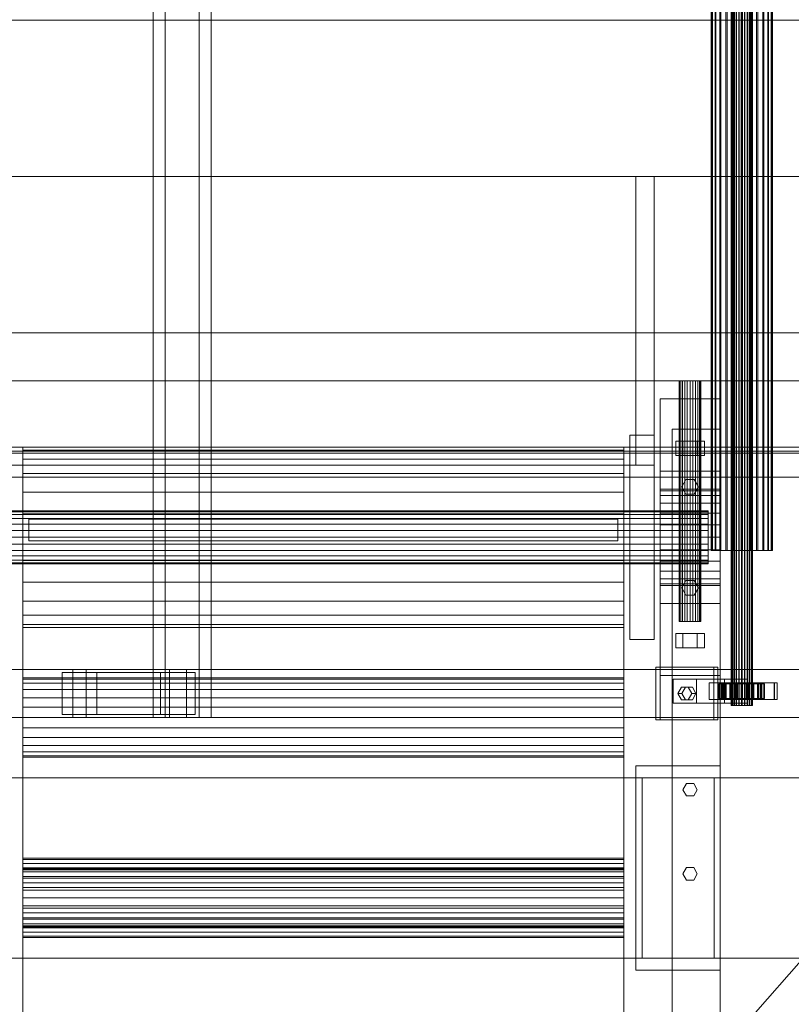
# Model space of a CAD drawing. Header units: millimetres. Extents: x -4395 to 65662, y -65530 to 6847.
# Tile 515 of 656: x 4848 to 5489, y -18688 to -17870. Entities that reach past the tile are written whole.
import ezdxf

# ---------------------------------------------------------------- set-up
doc = ezdxf.new("R2010")
doc.units = ezdxf.units.MM
for name, color, linetype, lineweight in [('COTAS_P', 1, 'Continuous', 0), ('superior_C01', 7, 'Continuous', 0), ('superior_dosificador', 7, 'Continuous', 0)]:
    doc.layers.add(name, color=color, linetype=linetype, lineweight=lineweight)
doc.dimstyles.new('R19_100', dxfattribs={"dimtxt": 250, "dimasz": 150, "dimexe": 150, "dimexo": 80, "dimgap": 100, "dimtad": 1, "dimtih": 1, "dimtoh": 1, "dimdsep": 46, "dimcen": 0.09, "dimadec": 0, "dimazin": 0, "dimtfac": 1, "dimtdec": 4, "dimtofl": 0, "dimtmove": 0, "dimatfit": 3, "dimfxl": 1, "dimtolj": 1, "dimtzin": 0, "dimarcsym": 0})

# ---------------------------------------------------------------- blocks, each defined once
blk = doc.blocks.new('DIM_R33_34')
at = {"layer": 'COTAS_P'}
for p, q in [((4250, -17250), (4400, -17205)), ((5950, -17250), (5800, -17205)), ((4250, -18150), (4250, -17250)), ((5950, -17250), (4250, -17250)), ((4250, -17250), (4400, -17295)), ((5950, -17250), (5800, -17295)), ((5950, -18150), (5950, -17250))]:
    blk.add_line(p, q, dxfattribs=at)
blk.add_text('1700 P', height=250, rotation=180, dxfattribs=at).set_placement((5100, -17350))

msp = doc.modelspace()

# ---------------------------------------------------------------- linework, layer by layer
at = {"layer": 'superior_C01'}
for p, q in [((4958.493, -17550), (4958.493, -18450)), ((4968.372, -18450), (4968.372, -17550)), ((4996.867, -18450), (4996.867, -17550)), ((5006.746, -17550), (5006.746, -18450)), ((5439.001, -18440), (5439.001, -17560)), ((5439.25, -18440), (5439.25, -17560)), ((5439.364, -18440), (5439.364, -17560)), ((5440.096, -18440), (5440.096, -17560)), ((5440.315, -18440), (5440.315, -17560)), ((5441.481, -18440), (5441.481, -17560)), ((5441.791, -18440), (5441.791, -17560)), ((5443.309, -18440), (5443.309, -17560)), ((5443.689, -18440), (5443.689, -17560)), ((5445.458, -18440), (5445.458, -17560)), ((5445.881, -18440), (5445.881, -17560)), ((5447.779, -18440), (5447.779, -17560)), ((5448.217, -18440), (5448.217, -17560)), ((5450.115, -18440), (5450.115, -17560)), ((5450.538, -18440), (5450.538, -17560)), ((5452.307, -18440), (5452.307, -17560)), ((5452.686, -18440), (5452.686, -17560)), ((5454.205, -18440), (5454.205, -17560)), ((5454.515, -18440), (5454.515, -17560)), ((5455.68, -18440), (5455.68, -17560)), ((5455.899, -18440), (5455.899, -17560)), ((5456.632, -17560), (5456.632, -18440)), ((5456.745, -18440), (5456.745, -17560)), ((5456.995, -18440), (5456.995, -17560)), ((5422.605, -18311.15), (5422.605, -17688.85)), ((5423.311, -18311.15), (5423.311, -17688.85)), ((5423.631, -18311.15), (5423.631, -17688.85)), ((5425.698, -18311.15), (5425.698, -17688.85)), ((5426.316, -18311.15), (5426.316, -17688.85)), ((5429.605, -18311.15), (5429.605, -17688.85)), ((5430.48, -18311.15), (5430.48, -17688.85)), ((5434.766, -18311.15), (5434.766, -17688.85)), ((5435.837, -18311.15), (5435.837, -17688.85)), ((5440.829, -18311.15), (5440.829, -17688.85)), ((5442.023, -18311.15), (5442.023, -17688.85)), ((5447.38, -18311.15), (5447.38, -17688.85)), ((5448.616, -18311.15), (5448.616, -17688.85)), ((5453.973, -18311.15), (5453.973, -17688.85)), ((5455.167, -18311.15), (5455.167, -17688.85)), ((5460.159, -18311.15), (5460.159, -17688.85)), ((5461.23, -18311.15), (5461.23, -17688.85)), ((5465.516, -18311.15), (5465.516, -17688.85)), ((5466.39, -18311.15), (5466.39, -17688.85)), ((5469.679, -18311.15), (5469.679, -17688.85)), ((5470.297, -18311.15), (5470.297, -17688.85)), ((5472.365, -17688.85), (5472.365, -18311.15)), ((5472.685, -18311.15), (5472.685, -17688.85)), ((5473.39, -18311.15), (5473.39, -17688.85)), ((4736.241, -17870), (5676.866, -17870)), ((5678.55, -17870), (4737.925, -17870)), ((4736.241, -18000), (5676.866, -18000)), ((5678.55, -18000), (4737.925, -18000)), ((4736.241, -18130), (5676.866, -18130)), ((5678.55, -18130), (4737.925, -18130)), ((5657.552, -18228.298), (4716.927, -18228.298)), ((4718.61, -18228.298), (5659.235, -18228.298)), ((10210.031, -18250), (1105.699, -18250)), ((1107.119, -18250), (10211.451, -18250)), ((5423.631, -18311.15), (5422.605, -18311.15)), ((5422.605, -18311.15), (5423.311, -18311.15)), ((5423.311, -18311.15), (5425.698, -18311.15)), ((5426.316, -18311.15), (5423.631, -18311.15)), ((5425.698, -18311.15), (5429.605, -18311.15)), ((5430.48, -18311.15), (5426.316, -18311.15)), ((5429.605, -18311.15), (5434.766, -18311.15)), ((5435.837, -18311.15), (5430.48, -18311.15)), ((5434.766, -18311.15), (5440.829, -18311.15)), ((5442.023, -18311.15), (5435.837, -18311.15)), ((5440.829, -18311.15), (5447.38, -18311.15)), ((5448.616, -18311.15), (5442.023, -18311.15)), ((5447.38, -18311.15), (5453.973, -18311.15)), ((5455.167, -18311.15), (5448.616, -18311.15)), ((5453.973, -18311.15), (5460.159, -18311.15)), ((5461.23, -18311.15), (5455.167, -18311.15)), ((5460.159, -18311.15), (5465.516, -18311.15)), ((5466.39, -18311.15), (5461.23, -18311.15)), ((5465.516, -18311.15), (5469.679, -18311.15)), ((5470.297, -18311.15), (5466.39, -18311.15)), ((5469.679, -18311.15), (5472.365, -18311.15)), ((5472.685, -18311.15), (5470.297, -18311.15)), ((5472.365, -18311.15), (5473.39, -18311.15)), ((5473.39, -18311.15), (5472.685, -18311.15)), ((4891.593, -18410), (3740.385, -18410)), ((3751.675, -18410), (4902.883, -18410)), ((4972.035, -18410), (3820.827, -18410)), ((3834.94, -18410), (4986.148, -18410)), ((4891.593, -18410), (4891.593, -18450)), ((4902.883, -18410), (4891.593, -18410)), ((6042.801, -18410), (4891.593, -18410)), ((4902.883, -18450), (4902.883, -18410)), ((4902.883, -18410), (6054.091, -18410)), ((4972.035, -18410), (4972.035, -18450)), ((4986.148, -18410), (4972.035, -18410)), ((6123.243, -18410), (4972.035, -18410)), ((4986.148, -18450), (4986.148, -18410)), ((4986.148, -18410), (6137.356, -18410)), ((5424.594, -18408), (5376.627, -18408)), ((5376.627, -18408), (5376.627, -18452)), ((5380.014, -18408), (5376.627, -18408)), ((5380.014, -18452), (5380.014, -18408)), ((5380.014, -18408), (5427.981, -18408)), ((5424.594, -18452), (5424.594, -18408)), ((5424.594, -18408), (5427.981, -18408)), ((5427.981, -18408), (5427.981, -18452)), ((4911.628, -18412.5), (4882.848, -18412.5)), ((4882.848, -18412.5), (4882.848, -18447.5)), ((4964.701, -18412.5), (4882.848, -18412.5)), ((4911.628, -18447.5), (4911.628, -18412.5)), ((4911.628, -18412.5), (4993.482, -18412.5)), ((4964.701, -18447.5), (4964.701, -18412.5)), ((4964.701, -18412.5), (4993.482, -18412.5)), ((4993.482, -18412.5), (4993.482, -18447.5)), ((5410.204, -18418), (5391.017, -18418)), ((5391.017, -18418), (5391.017, -18438)), ((5433.606, -18418), (5391.017, -18418)), ((5410.204, -18438), (5410.204, -18418)), ((5410.204, -18418), (5452.793, -18418)), ((5433.606, -18438), (5433.606, -18418)), ((5433.606, -18418), (5452.793, -18418)), ((5452.793, -18418), (5452.793, -18438)), ((5394.855, -18430), (5397.733, -18424.804)), ((5397.733, -18424.804), (5403.489, -18424.804)), ((5401.12, -18424.804), (5397.733, -18424.804)), ((5401.12, -18424.804), (5398.242, -18430)), ((5406.876, -18424.804), (5401.12, -18424.804)), ((5403.489, -18424.804), (5406.367, -18430)), ((5406.876, -18424.804), (5403.489, -18424.804)), ((5409.754, -18430), (5406.876, -18424.804)), ((5432.477, -18421), (5420.965, -18421)), ((5420.965, -18421), (5420.965, -18435)), ((5432.82, -18421), (5420.965, -18421)), ((5429.531, -18422), (5429.003, -18422)), ((5429.003, -18422), (5439.001, -18422)), ((5429.003, -18434), (5429.003, -18422)), ((5429.003, -18422), (5429.77, -18422)), ((5431.317, -18422), (5429.531, -18422)), ((5429.531, -18422), (5439.25, -18422)), ((5429.531, -18434), (5429.531, -18422)), ((5429.77, -18422), (5439.364, -18422)), ((5429.77, -18434), (5429.77, -18422)), ((5429.77, -18422), (5431.779, -18422)), ((5475.143, -18421), (5431.014, -18421)), ((5431.014, -18421), (5431.014, -18435)), ((5433.272, -18421), (5431.014, -18421)), ((5434.24, -18422), (5431.317, -18422)), ((5431.317, -18422), (5440.096, -18422)), ((5431.317, -18434), (5431.317, -18422)), ((5431.779, -18422), (5440.315, -18422)), ((5431.779, -18434), (5431.779, -18422)), ((5431.779, -18422), (5434.894, -18422)), ((5432.477, -18435), (5432.477, -18421)), ((5432.477, -18421), (5444.332, -18421)), ((5432.82, -18435), (5432.82, -18421)), ((5432.82, -18421), (5444.332, -18421)), ((5433.272, -18435), (5433.272, -18421)), ((5433.272, -18421), (5477.401, -18421)), ((5438.1, -18422), (5434.24, -18422)), ((5434.24, -18422), (5441.481, -18422)), ((5434.24, -18434), (5434.24, -18422)), ((5434.894, -18422), (5441.791, -18422)), ((5434.894, -18434), (5434.894, -18422)), ((5434.894, -18422), (5438.901, -18422)), ((5442.635, -18422), (5438.1, -18422)), ((5438.1, -18422), (5443.309, -18422)), ((5438.1, -18434), (5438.1, -18422)), ((5438.901, -18422), (5443.689, -18422)), ((5438.901, -18434), (5438.901, -18422)), ((5438.901, -18422), (5443.528, -18422)), ((5439.001, -18422), (5439.25, -18422)), ((5439.001, -18422), (5439.001, -18434)), ((5439.364, -18422), (5439.001, -18422)), ((5439.25, -18422), (5440.096, -18422)), ((5439.25, -18422), (5439.25, -18434)), ((5439.364, -18422), (5439.364, -18434)), ((5440.315, -18422), (5439.364, -18422)), ((5440.096, -18422), (5441.481, -18422)), ((5440.096, -18422), (5440.096, -18434)), ((5440.315, -18422), (5440.315, -18434)), ((5441.791, -18422), (5440.315, -18422)), ((5441.481, -18422), (5443.309, -18422)), ((5441.481, -18422), (5441.481, -18434)), ((5441.791, -18422), (5441.791, -18434)), ((5443.689, -18422), (5441.791, -18422)), ((5447.535, -18422), (5442.635, -18422)), ((5442.635, -18422), (5445.458, -18422)), ((5442.635, -18434), (5442.635, -18422)), ((5443.309, -18422), (5445.458, -18422)), ((5443.309, -18422), (5443.309, -18434)), ((5443.528, -18422), (5445.881, -18422)), ((5443.528, -18434), (5443.528, -18422)), ((5443.528, -18422), (5448.46, -18422)), ((5443.689, -18422), (5443.689, -18434)), ((5445.881, -18422), (5443.689, -18422)), ((5444.332, -18421), (5444.332, -18435)), ((5445.458, -18422), (5447.779, -18422)), ((5445.458, -18422), (5445.458, -18434)), ((5445.881, -18422), (5445.881, -18434)), ((5448.217, -18422), (5445.881, -18422)), ((5452.467, -18422), (5447.535, -18422)), ((5447.535, -18422), (5447.779, -18422)), ((5447.535, -18434), (5447.535, -18422)), ((5447.779, -18422), (5450.115, -18422)), ((5447.779, -18422), (5447.779, -18434)), ((5448.46, -18422), (5448.217, -18422)), ((5448.217, -18422), (5448.217, -18434)), ((5450.538, -18422), (5448.217, -18422)), ((5448.46, -18434), (5448.46, -18422)), ((5448.46, -18422), (5453.361, -18422)), ((5452.467, -18422), (5450.115, -18422)), ((5450.115, -18422), (5452.307, -18422)), ((5450.115, -18422), (5450.115, -18434)), ((5453.361, -18422), (5450.538, -18422)), ((5450.538, -18422), (5450.538, -18434)), ((5452.686, -18422), (5450.538, -18422)), ((5463.176, -18421), (5451.664, -18421)), ((5451.664, -18421), (5451.664, -18435)), ((5463.519, -18421), (5451.664, -18421)), ((5457.095, -18422), (5452.307, -18422)), ((5452.307, -18422), (5454.205, -18422)), ((5452.307, -18422), (5452.307, -18434)), ((5457.095, -18422), (5452.467, -18422)), ((5452.467, -18434), (5452.467, -18422)), ((5457.896, -18422), (5452.686, -18422)), ((5452.686, -18422), (5452.686, -18434)), ((5454.515, -18422), (5452.686, -18422)), ((5453.361, -18434), (5453.361, -18422)), ((5453.361, -18422), (5457.896, -18422)), ((5461.102, -18422), (5454.205, -18422)), ((5454.205, -18422), (5455.68, -18422)), ((5454.205, -18422), (5454.205, -18434)), ((5461.756, -18422), (5454.515, -18422)), ((5454.515, -18422), (5454.515, -18434)), ((5455.899, -18422), (5454.515, -18422)), ((5464.216, -18422), (5455.68, -18422)), ((5455.68, -18422), (5456.632, -18422)), ((5455.68, -18422), (5455.68, -18434)), ((5464.679, -18422), (5455.899, -18422)), ((5455.899, -18422), (5455.899, -18434)), ((5456.745, -18422), (5455.899, -18422)), ((5456.632, -18422), (5466.225, -18422)), ((5456.632, -18434), (5456.632, -18422)), ((5456.632, -18422), (5456.995, -18422)), ((5466.465, -18422), (5456.745, -18422)), ((5456.745, -18422), (5456.745, -18434)), ((5456.995, -18422), (5456.745, -18422)), ((5466.992, -18422), (5456.995, -18422)), ((5456.995, -18422), (5456.995, -18434)), ((5461.102, -18422), (5457.095, -18422)), ((5457.095, -18434), (5457.095, -18422)), ((5457.896, -18434), (5457.896, -18422)), ((5457.896, -18422), (5461.756, -18422)), ((5464.216, -18422), (5461.102, -18422)), ((5461.102, -18434), (5461.102, -18422)), ((5461.756, -18434), (5461.756, -18422)), ((5461.756, -18422), (5464.679, -18422)), ((5463.176, -18435), (5463.176, -18421)), ((5463.176, -18421), (5475.031, -18421)), ((5463.519, -18435), (5463.519, -18421)), ((5463.519, -18421), (5475.031, -18421)), ((5466.225, -18422), (5464.216, -18422)), ((5464.216, -18434), (5464.216, -18422)), ((5464.679, -18434), (5464.679, -18422)), ((5464.679, -18422), (5466.465, -18422)), ((5466.225, -18422), (5466.225, -18434)), ((5466.992, -18422), (5466.225, -18422)), ((5466.465, -18434), (5466.465, -18422)), ((5466.465, -18422), (5466.992, -18422)), ((5466.992, -18434), (5466.992, -18422)), ((5475.031, -18421), (5475.031, -18435)), ((5475.143, -18435), (5475.143, -18421)), ((5475.143, -18421), (5477.401, -18421)), ((5477.401, -18421), (5477.401, -18435)), ((5397.733, -18435.196), (5394.855, -18430)), ((5394.855, -18430), (5398.242, -18430)), ((5403.489, -18435.196), (5397.733, -18435.196)), ((5401.12, -18435.196), (5397.733, -18435.196)), ((5398.242, -18430), (5401.12, -18435.196)), ((5401.12, -18435.196), (5406.876, -18435.196)), ((5406.367, -18430), (5403.489, -18435.196)), ((5406.876, -18435.196), (5403.489, -18435.196)), ((5409.754, -18430), (5406.367, -18430)), ((5406.876, -18435.196), (5409.754, -18430)), ((5420.965, -18435), (5432.477, -18435)), ((5420.965, -18435), (5432.82, -18435)), ((5439.001, -18434), (5429.003, -18434)), ((5429.003, -18434), (5429.531, -18434)), ((5429.77, -18434), (5429.003, -18434)), ((5439.25, -18434), (5429.531, -18434)), ((5429.531, -18434), (5431.317, -18434)), ((5439.364, -18434), (5429.77, -18434)), ((5431.779, -18434), (5429.77, -18434)), ((5431.014, -18435), (5475.143, -18435)), ((5431.014, -18435), (5433.272, -18435)), ((5440.096, -18434), (5431.317, -18434)), ((5431.317, -18434), (5434.24, -18434)), ((5440.315, -18434), (5431.779, -18434)), ((5434.894, -18434), (5431.779, -18434)), ((5444.332, -18435), (5432.477, -18435)), ((5444.332, -18435), (5432.82, -18435)), ((5477.401, -18435), (5433.272, -18435)), ((5441.481, -18434), (5434.24, -18434)), ((5434.24, -18434), (5438.1, -18434)), ((5441.791, -18434), (5434.894, -18434)), ((5438.901, -18434), (5434.894, -18434)), ((5443.309, -18434), (5438.1, -18434)), ((5438.1, -18434), (5442.635, -18434)), ((5443.689, -18434), (5438.901, -18434)), ((5443.528, -18434), (5438.901, -18434)), ((5439.25, -18434), (5439.001, -18434)), ((5439.001, -18434), (5439.364, -18434)), ((5440.096, -18434), (5439.25, -18434)), ((5439.364, -18434), (5440.315, -18434)), ((5441.481, -18434), (5440.096, -18434)), ((5440.315, -18434), (5441.791, -18434)), ((5443.309, -18434), (5441.481, -18434)), ((5441.791, -18434), (5443.689, -18434)), ((5445.458, -18434), (5442.635, -18434)), ((5442.635, -18434), (5447.535, -18434)), ((5445.458, -18434), (5443.309, -18434)), ((5445.881, -18434), (5443.528, -18434)), ((5448.46, -18434), (5443.528, -18434)), ((5443.689, -18434), (5445.881, -18434)), ((5447.779, -18434), (5445.458, -18434)), ((5445.881, -18434), (5448.217, -18434)), ((5447.779, -18434), (5447.535, -18434)), ((5447.535, -18434), (5452.467, -18434)), ((5450.115, -18434), (5447.779, -18434)), ((5448.217, -18434), (5448.46, -18434)), ((5448.217, -18434), (5450.538, -18434)), ((5453.361, -18434), (5448.46, -18434)), ((5452.307, -18434), (5450.115, -18434)), ((5450.115, -18434), (5452.467, -18434)), ((5450.538, -18434), (5453.361, -18434)), ((5450.538, -18434), (5452.686, -18434)), ((5451.664, -18435), (5463.176, -18435)), ((5451.664, -18435), (5463.519, -18435)), ((5454.205, -18434), (5452.307, -18434)), ((5452.307, -18434), (5457.095, -18434)), ((5452.467, -18434), (5457.095, -18434)), ((5452.686, -18434), (5457.896, -18434)), ((5452.686, -18434), (5454.515, -18434)), ((5457.896, -18434), (5453.361, -18434)), ((5455.68, -18434), (5454.205, -18434)), ((5454.205, -18434), (5461.102, -18434)), ((5454.515, -18434), (5461.756, -18434)), ((5454.515, -18434), (5455.899, -18434)), ((5456.632, -18434), (5455.68, -18434)), ((5455.68, -18434), (5464.216, -18434)), ((5455.899, -18434), (5464.679, -18434)), ((5455.899, -18434), (5456.745, -18434)), ((5466.225, -18434), (5456.632, -18434)), ((5456.995, -18434), (5456.632, -18434)), ((5456.745, -18434), (5466.465, -18434)), ((5456.745, -18434), (5456.995, -18434)), ((5456.995, -18434), (5466.992, -18434)), ((5457.095, -18434), (5461.102, -18434)), ((5461.756, -18434), (5457.896, -18434)), ((5461.102, -18434), (5464.216, -18434)), ((5464.679, -18434), (5461.756, -18434)), ((5475.031, -18435), (5463.176, -18435)), ((5475.031, -18435), (5463.519, -18435)), ((5464.216, -18434), (5466.225, -18434)), ((5466.465, -18434), (5464.679, -18434)), ((5466.225, -18434), (5466.992, -18434)), ((5466.992, -18434), (5466.465, -18434)), ((5477.401, -18435), (5475.143, -18435)), ((5391.017, -18438), (5410.204, -18438)), ((5391.017, -18438), (5433.606, -18438)), ((5452.793, -18438), (5410.204, -18438)), ((5452.793, -18438), (5433.606, -18438)), ((5439.364, -18440), (5439.001, -18440)), ((5439.001, -18440), (5439.25, -18440)), ((5439.25, -18440), (5440.096, -18440)), ((5440.315, -18440), (5439.364, -18440)), ((5440.096, -18440), (5441.481, -18440)), ((5441.791, -18440), (5440.315, -18440)), ((5441.481, -18440), (5443.309, -18440)), ((5443.689, -18440), (5441.791, -18440)), ((5443.309, -18440), (5445.458, -18440)), ((5445.881, -18440), (5443.689, -18440)), ((5445.458, -18440), (5447.779, -18440)), ((5448.217, -18440), (5445.881, -18440)), ((5447.779, -18440), (5450.115, -18440)), ((5450.538, -18440), (5448.217, -18440)), ((5450.115, -18440), (5452.307, -18440)), ((5452.686, -18440), (5450.538, -18440)), ((5452.307, -18440), (5454.205, -18440)), ((5454.515, -18440), (5452.686, -18440)), ((5454.205, -18440), (5455.68, -18440)), ((5455.899, -18440), (5454.515, -18440)), ((5455.68, -18440), (5456.632, -18440)), ((5456.745, -18440), (5455.899, -18440)), ((5456.632, -18440), (5456.995, -18440)), ((5456.995, -18440), (5456.745, -18440)), ((3740.385, -18450), (4891.593, -18450)), ((3751.675, -18450), (4902.883, -18450)), ((3820.827, -18450), (4972.035, -18450)), ((3834.94, -18450), (4986.148, -18450)), ((4882.848, -18447.5), (4911.628, -18447.5)), ((4964.701, -18447.5), (4882.848, -18447.5)), ((4891.593, -18450), (4902.883, -18450)), ((4891.593, -18450), (6042.801, -18450)), ((4902.883, -18450), (6054.091, -18450)), ((4993.482, -18447.5), (4911.628, -18447.5)), ((4958.493, -18450), (4996.867, -18450)), ((4958.493, -18450), (4968.372, -18450)), ((4993.482, -18447.5), (4964.701, -18447.5)), ((5006.746, -18450), (4968.372, -18450)), ((4972.035, -18450), (4986.148, -18450)), ((4972.035, -18450), (6123.243, -18450)), ((4986.148, -18450), (6137.356, -18450)), ((5006.746, -18450), (4996.867, -18450)), ((5376.627, -18452), (5424.594, -18452)), ((5376.627, -18452), (5380.014, -18452)), ((5427.981, -18452), (5380.014, -18452)), ((5427.981, -18452), (5424.594, -18452))]:
    msp.add_line(p, q, dxfattribs=at)
at = {"layer": 'superior_dosificador'}
for p, q in [((4825, -18000), (5375, -18000)), ((5360, -18240), (5360, -18000)), ((5360, -18000), (5375, -18000)), ((5375, -18000), (5375, -18240)), ((5870, -18170), (4330, -18170)), ((5396.307, -18170), (5396, -18170)), ((5396, -18370), (5396, -18170)), ((5396.307, -18170), (5397.206, -18170)), ((5396.307, -18170), (5396.307, -18370)), ((5397.206, -18170), (5398.636, -18170)), ((5397.206, -18170), (5397.206, -18370)), ((5398.636, -18170), (5400.5, -18170)), ((5398.636, -18170), (5398.636, -18370)), ((5400.5, -18170), (5402.671, -18170)), ((5400.5, -18170), (5400.5, -18370)), ((5402.671, -18170), (5405, -18170)), ((5402.671, -18170), (5402.671, -18370)), ((5405, -18170), (5407.329, -18170)), ((5405, -18170), (5405, -18370)), ((5407.329, -18170), (5409.5, -18170)), ((5407.329, -18170), (5407.329, -18370)), ((5409.5, -18170), (5411.364, -18170)), ((5409.5, -18170), (5409.5, -18370)), ((5411.364, -18170), (5412.794, -18170)), ((5411.364, -18170), (5411.364, -18370)), ((5412.794, -18170), (5413.693, -18170)), ((5412.794, -18170), (5412.794, -18370)), ((5413.693, -18170), (5414, -18170)), ((5413.693, -18170), (5413.693, -18370)), ((5414, -18170), (5414, -18370)), ((5430, -18185), (5380, -18185)), ((5380, -18185), (5380, -18415)), ((5430, -18415), (5430, -18185)), ((5430, -18210), (5390, -18210)), ((5390, -18210), (5390, -19790)), ((5430, -19790), (5430, -18210)), ((5355, -18385), (5355, -18215)), ((5355, -18215), (5375, -18215)), ((5375, -18215), (5375, -18385)), ((5399, -18220), (5393, -18220)), ((5393, -18232), (5393, -18220)), ((5399, -18220), (5411, -18220)), ((5399, -18220), (5399, -18232)), ((5411, -18220), (5417, -18220)), ((5411, -18220), (5411, -18232)), ((5417, -18220), (5417, -18232)), ((5875, -18225), (4325, -18225)), ((4330, -18230), (5870, -18230)), ((4850, -18227.556), (4850, -18225)), ((5350, -18225), (4850, -18225)), ((4850, -18235.048), (4850, -18227.556)), ((5350, -18227.556), (4850, -18227.556)), ((5350, -18227.556), (5350, -18225)), ((5350, -18235.048), (5350, -18227.556)), ((4850, -18246.967), (4850, -18235.048)), ((5350, -18235.048), (4850, -18235.048)), ((5350, -18246.967), (5350, -18235.048)), ((5393, -18232), (5399, -18232)), ((5399, -18232), (5411, -18232)), ((5411, -18232), (5417, -18232)), ((5375, -18240), (4825, -18240)), ((4850, -18262.5), (4850, -18246.967)), ((5350, -18246.967), (4850, -18246.967)), ((5350, -18262.5), (5350, -18246.967)), ((5375, -18240), (5360, -18240)), ((5430, -18245), (5380, -18245)), ((5380, -18245), (5380, -18355)), ((5430, -18355), (5430, -18245)), ((4325, -18250), (5875, -18250)), ((4350, -18250), (5850, -18250)), ((5850, -18250), (5350, -18820)), ((5398, -18258), (5401.5, -18251.938)), ((5401.5, -18251.938), (5408.5, -18251.938)), ((5408.5, -18251.938), (5412, -18258)), ((4850, -18280.589), (4850, -18262.5)), ((5350, -18262.5), (4850, -18262.5)), ((5350, -18280.589), (5350, -18262.5)), ((5380, -18261.363), (5380, -18260)), ((5430, -18260), (5380, -18260)), ((5380, -18265.359), (5380, -18261.363)), ((5430, -18261.363), (5380, -18261.363)), ((5401.5, -18264.062), (5398, -18258)), ((5412, -18258), (5408.5, -18264.062)), ((5430, -18261.363), (5430, -18260)), ((5430, -18265.359), (5430, -18261.363)), ((5380, -18271.716), (5380, -18265.359)), ((5430, -18265.359), (5380, -18265.359)), ((5380, -18280), (5380, -18271.716)), ((5430, -18271.716), (5380, -18271.716)), ((5408.5, -18264.062), (5401.5, -18264.062)), ((5430, -18271.716), (5430, -18265.359)), ((5430, -18280), (5430, -18271.716)), ((5420, -18278), (4780, -18278)), ((5420, -18278.75), (4780, -18278.75)), ((5380, -18289.647), (5380, -18280)), ((5430, -18280), (5380, -18280)), ((5420, -18278.75), (5420, -18278)), ((5420, -18280.947), (5420, -18278.75)), ((5430, -18289.647), (5430, -18280)), ((5420, -18280.947), (4780, -18280.947)), ((5420, -18284.444), (4780, -18284.444)), ((4850, -18300), (4850, -18280.589)), ((5350, -18280.589), (4850, -18280.589)), ((4855, -18303), (4855, -18285)), ((4855, -18285), (5345, -18285)), ((5345, -18285), (5345, -18303)), ((5350, -18300), (5350, -18280.589)), ((5420, -18284.444), (5420, -18280.947)), ((5420, -18289), (5420, -18284.444)), ((5420, -18289), (4780, -18289)), ((5420, -18294.306), (4780, -18294.306)), ((5380, -18300), (5380, -18289.647)), ((5430, -18289.647), (5380, -18289.647)), ((5420, -18294.306), (5420, -18289)), ((5420, -18300), (5420, -18294.306)), ((5430, -18300), (5430, -18289.647)), ((5420, -18300), (4780, -18300)), ((4850, -18319.411), (4850, -18300)), ((5350, -18300), (4850, -18300)), ((4850, -18300), (4850, -19700)), ((5345, -18303), (4855, -18303)), ((5350, -18319.411), (5350, -18300)), ((5350, -19700), (5350, -18300)), ((5380, -18310.353), (5380, -18300)), ((5430, -18300), (5380, -18300)), ((5420, -18305.694), (5420, -18300)), ((5430, -18310.353), (5430, -18300)), ((5420, -18305.694), (4780, -18305.694)), ((5420, -18311), (4780, -18311)), ((5380, -18320), (5380, -18310.353)), ((5430, -18310.353), (5380, -18310.353)), ((5420, -18311), (5420, -18305.694)), ((5420, -18315.556), (5420, -18311)), ((5430, -18320), (5430, -18310.353)), ((5420, -18315.556), (4780, -18315.556)), ((5420, -18319.053), (4780, -18319.053)), ((4850, -18337.5), (4850, -18319.411)), ((5350, -18319.411), (4850, -18319.411)), ((5350, -18337.5), (5350, -18319.411)), ((5380, -18328.284), (5380, -18320)), ((5430, -18320), (5380, -18320)), ((5420, -18319.053), (5420, -18315.556)), ((5420, -18321.25), (5420, -18319.053)), ((5430, -18328.284), (5430, -18320)), ((5420, -18321.25), (4780, -18321.25)), ((4780, -18322), (5420, -18322)), ((5380, -18334.641), (5380, -18328.284)), ((5430, -18328.284), (5380, -18328.284)), ((5420, -18321.25), (5420, -18322)), ((5430, -18334.641), (5430, -18328.284)), ((5380, -18338.637), (5380, -18334.641)), ((5430, -18334.641), (5380, -18334.641)), ((5398, -18342), (5401.5, -18335.938)), ((5401.5, -18335.938), (5408.5, -18335.938)), ((5408.5, -18335.938), (5412, -18342)), ((5430, -18338.637), (5430, -18334.641)), ((4850, -18353.033), (4850, -18337.5)), ((5350, -18337.5), (4850, -18337.5)), ((5350, -18353.033), (5350, -18337.5)), ((5380, -18340), (5380, -18338.637)), ((5430, -18338.637), (5380, -18338.637)), ((5380, -18340), (5430, -18340)), ((5401.5, -18348.062), (5398, -18342)), ((5412, -18342), (5408.5, -18348.062)), ((5430, -18338.637), (5430, -18340)), ((4850, -18364.952), (4850, -18353.033)), ((5350, -18353.033), (4850, -18353.033)), ((5350, -18364.952), (5350, -18353.033)), ((5408.5, -18348.062), (5401.5, -18348.062)), ((5380, -18355), (5430, -18355)), ((4850, -18372.444), (4850, -18364.952)), ((5350, -18364.952), (4850, -18364.952)), ((5350, -18372.444), (5350, -18364.952)), ((5396, -18370), (5396.307, -18370)), ((5396.307, -18370), (5397.206, -18370)), ((5397.206, -18370), (5398.636, -18370)), ((5398.636, -18370), (5400.5, -18370)), ((5400.5, -18370), (5402.671, -18370)), ((5402.671, -18370), (5405, -18370)), ((5405, -18370), (5407.329, -18370)), ((5407.329, -18370), (5409.5, -18370)), ((5409.5, -18370), (5411.364, -18370)), ((5411.364, -18370), (5412.794, -18370)), ((5412.794, -18370), (5413.693, -18370)), ((5413.693, -18370), (5414, -18370)), ((4850, -18375), (4850, -18372.444)), ((5350, -18372.444), (4850, -18372.444)), ((4850, -18375), (5350, -18375)), ((5350, -18372.444), (5350, -18375)), ((5375, -18385), (5355, -18385)), ((5399, -18380), (5393, -18380)), ((5393, -18392), (5393, -18380)), ((5399, -18380), (5411, -18380)), ((5399, -18380), (5399, -18392)), ((5411, -18380), (5417, -18380)), ((5411, -18380), (5411, -18392)), ((5417, -18380), (5417, -18392)), ((5393, -18392), (5399, -18392)), ((5399, -18392), (5411, -18392)), ((5411, -18392), (5417, -18392)), ((4850, -18418.124), (4850, -18417)), ((5350, -18417), (4850, -18417)), ((4850, -18421.421), (4850, -18418.124)), ((5350, -18418.124), (4850, -18418.124)), ((5350, -18418.124), (5350, -18417)), ((5350, -18421.421), (5350, -18418.124)), ((5380, -18415), (5430, -18415)), ((4850, -18426.665), (4850, -18421.421)), ((5350, -18421.421), (4850, -18421.421)), ((4850, -18433.5), (4850, -18426.665)), ((5350, -18426.665), (4850, -18426.665)), ((5350, -18426.665), (5350, -18421.421)), ((5350, -18433.5), (5350, -18426.665)), ((4850, -18441.459), (4850, -18433.5)), ((5350, -18433.5), (4850, -18433.5)), ((5350, -18441.459), (5350, -18433.5)), ((4850, -18450), (4850, -18441.459)), ((5350, -18441.459), (4850, -18441.459)), ((5350, -18450), (5350, -18441.459)), ((4850, -18458.541), (4850, -18450)), ((5350, -18450), (4850, -18450)), ((5350, -18458.541), (5350, -18450)), ((4850, -18466.5), (4850, -18458.541)), ((5350, -18458.541), (4850, -18458.541)), ((5350, -18466.5), (5350, -18458.541)), ((4850, -18473.335), (4850, -18466.5)), ((5350, -18466.5), (4850, -18466.5)), ((5350, -18473.335), (5350, -18466.5)), ((4850, -18478.579), (4850, -18473.335)), ((5350, -18473.335), (4850, -18473.335)), ((5350, -18478.579), (5350, -18473.335)), ((4850, -18481.876), (4850, -18478.579)), ((5350, -18478.579), (4850, -18478.579)), ((4850, -18483), (4850, -18481.876)), ((5350, -18481.876), (4850, -18481.876)), ((4850, -18483), (5350, -18483)), ((5350, -18481.876), (5350, -18478.579)), ((5350, -18481.876), (5350, -18483)), ((5430, -18490), (5360, -18490)), ((5360, -18490), (5360, -18660)), ((5430, -18660), (5430, -18490)), ((5870, -18500), (4330, -18500)), ((5425, -18500), (5365, -18500)), ((5365, -18500), (5365, -18650)), ((5425, -18650), (5425, -18500)), ((5399, -18510), (5402, -18504.804)), ((5402, -18504.804), (5408, -18504.804)), ((5408, -18504.804), (5411, -18510)), ((5402, -18515.196), (5399, -18510)), ((5408, -18515.196), (5402, -18515.196)), ((5411, -18510), (5408, -18515.196)), ((4850, -18568.124), (4850, -18567)), ((5350, -18567), (4850, -18567)), ((4850, -18571.421), (4850, -18568.124)), ((5350, -18568.124), (4850, -18568.124)), ((4850, -18576.665), (4850, -18571.421)), ((5350, -18571.421), (4850, -18571.421)), ((5350, -18568.124), (5350, -18567)), ((5350, -18571.421), (5350, -18568.124)), ((5350, -18576.665), (5350, -18571.421)), ((5399, -18580), (5402, -18574.804)), ((5402, -18574.804), (5408, -18574.804)), ((5408, -18574.804), (5411, -18580)), ((4850, -18575.852), (4850, -18575)), ((5350, -18575), (4850, -18575)), ((4850, -18578.349), (4850, -18575.852)), ((5350, -18575.852), (4850, -18575.852)), ((4850, -18583.5), (4850, -18576.665)), ((5350, -18576.665), (4850, -18576.665)), ((4850, -18582.322), (4850, -18578.349)), ((5350, -18578.349), (4850, -18578.349)), ((4850, -18587.5), (4850, -18582.322)), ((5350, -18582.322), (4850, -18582.322)), ((5350, -18575.852), (5350, -18575)), ((5350, -18578.349), (5350, -18575.852)), ((5350, -18583.5), (5350, -18576.665)), ((5350, -18582.322), (5350, -18578.349)), ((5350, -18587.5), (5350, -18582.322)), ((5402, -18585.196), (5399, -18580)), ((5411, -18580), (5408, -18585.196)), ((4850, -18591.459), (4850, -18583.5)), ((5350, -18583.5), (4850, -18583.5)), ((4850, -18593.53), (4850, -18587.5)), ((5350, -18587.5), (4850, -18587.5)), ((5350, -18591.459), (5350, -18583.5)), ((5350, -18593.53), (5350, -18587.5)), ((5408, -18585.196), (5402, -18585.196)), ((4850, -18600), (4850, -18591.459)), ((5350, -18591.459), (4850, -18591.459)), ((4850, -18600), (4850, -18593.53)), ((5350, -18593.53), (4850, -18593.53)), ((5350, -18600), (5350, -18591.459)), ((5350, -18600), (5350, -18593.53)), ((4850, -18608.541), (4850, -18600)), ((5350, -18600), (4850, -18600)), ((4850, -18606.47), (4850, -18600)), ((4850, -18612.5), (4850, -18606.47)), ((5350, -18606.47), (4850, -18606.47)), ((5350, -18608.541), (5350, -18600)), ((5350, -18606.47), (5350, -18600)), ((5350, -18612.5), (5350, -18606.47)), ((4850, -18616.5), (4850, -18608.541)), ((5350, -18608.541), (4850, -18608.541)), ((4850, -18617.678), (4850, -18612.5)), ((5350, -18612.5), (4850, -18612.5)), ((5350, -18616.5), (5350, -18608.541)), ((5350, -18617.678), (5350, -18612.5)), ((4850, -18623.335), (4850, -18616.5)), ((5350, -18616.5), (4850, -18616.5)), ((4850, -18621.651), (4850, -18617.678)), ((5350, -18617.678), (4850, -18617.678)), ((4850, -18624.148), (4850, -18621.651)), ((5350, -18621.651), (4850, -18621.651)), ((4850, -18628.579), (4850, -18623.335)), ((5350, -18623.335), (4850, -18623.335)), ((5350, -18623.335), (5350, -18616.5)), ((5350, -18621.651), (5350, -18617.678)), ((5350, -18624.148), (5350, -18621.651)), ((5350, -18628.579), (5350, -18623.335)), ((4850, -18625), (4850, -18624.148)), ((5350, -18624.148), (4850, -18624.148)), ((4850, -18625), (5350, -18625)), ((4850, -18631.876), (4850, -18628.579)), ((5350, -18628.579), (4850, -18628.579)), ((4850, -18633), (4850, -18631.876)), ((5350, -18631.876), (4850, -18631.876)), ((5350, -18624.148), (5350, -18625)), ((5350, -18631.876), (5350, -18628.579)), ((5350, -18631.876), (5350, -18633)), ((4850, -18633), (5350, -18633)), ((4330, -18650), (5870, -18650)), ((5365, -18650), (5425, -18650)), ((5360, -18660), (5430, -18660))]:
    msp.add_line(p, q, dxfattribs=at)

# ---------------------------------------------------------------- dimensions: what is measured, and where the dimension line sits
at = {"layer": 'COTAS_P'}
dim = msp.add_aligned_dim(p1=(5950, -18150), p2=(4250, -18150), distance=-900, text='<> P', dimstyle='R19_100', dxfattribs=at)
dim.commit()
dim.dimension.update_dxf_attribs({"geometry": 'DIM_R33_34', "text_midpoint": (5100, -17250)})

doc.saveas('drawing.dxf')
